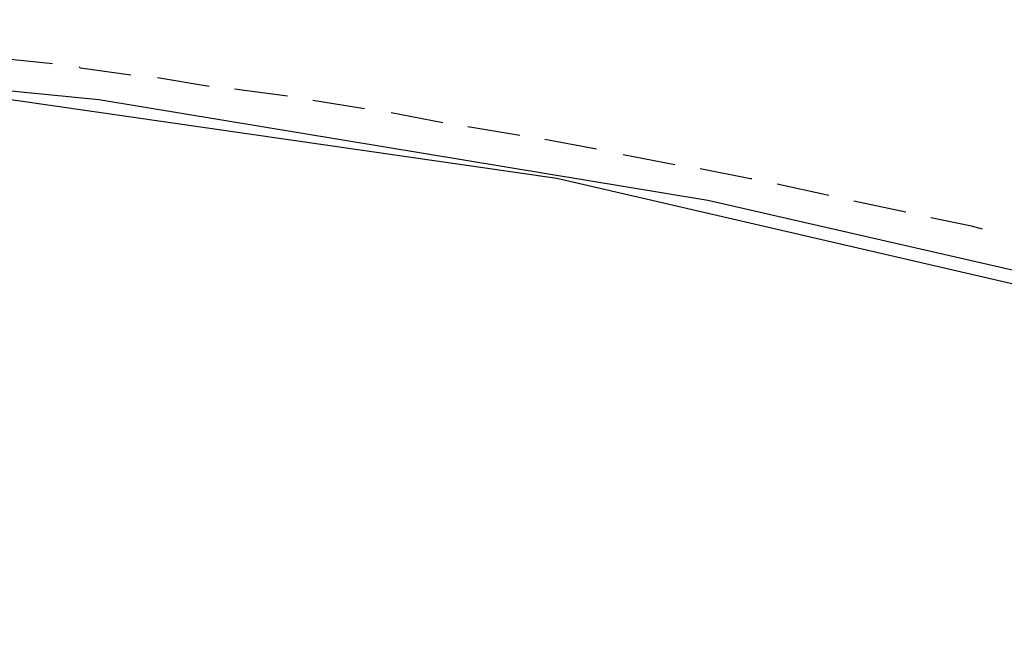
# Model space of a CAD drawing. Header units: feet. Extents: x -79 to 198, y -22 to 181.
# Tile 792 of 982: x 103 to 112, y 154 to 160. Entities that reach past the tile are written whole.
import ezdxf

# ---------------------------------------------------------------- set-up
doc = ezdxf.new("R2010")
doc.units = ezdxf.units.FT
doc.layers.add('A-AREA-COMUN', color=252, linetype='CONTINUOUS')
doc.layers.add('A-LINEA', color=7, linetype='CONTINUOUS')

msp = doc.modelspace()

# ---------------------------------------------------------------- linework, layer by layer
at = {"layer": 'A-AREA-COMUN'}
for points in [[(124.512, 153.8133), (119.552, 155.5733), (114.928, 156.9422), (109.568, 158.1689), (103.76, 159.1289), (97.6, 159.7333), (90.24, 159.8933), (85.2, 159.6622), (78.48, 158.8978), (72.832, 157.8489), (66.848, 156.3378), (60.88, 154.3822), (56, 152.4089), (50.16, 149.6178), (45.088, 146.7378), (40.08, 143.4133), (39.68, 143.3778), (38.592, 142.5778), (38.528, 142.1689), (37.728, 141.7778), (36.768, 141.7778), (2.592, 149.8489)], [(92.64, 126.5778), (92.64, 127.5733), (96.768, 144.9422), (90.56, 146.3822), (90.432, 147.5733), (90.72, 148.7289), (87.12, 149.6178), (87.12, 150.5778), (87.76, 153.1733), (87.36, 153.2089), (87.36, 153.9733), (83.648, 153.9733), (83.232, 159.3778), (88.608, 159.7689), (95.328, 159.7689), (101.84, 159.2889), (108.128, 158.3822), (115.968, 156.5689), (123.872, 153.9733)]]:
    msp.add_lwpolyline(points, dxfattribs=at)
at = {"layer": 'A-LINEA'}
for p, q in [((103.32, 159.4711), (102.8267, 159.5244)), ((104.8133, 159.2578), (104.32, 159.3378)), ((105.56, 159.1644), (105.0533, 159.2311)), ((106.2933, 159.0444), (105.8, 159.1244)), ((107.04, 158.9111), (106.5467, 159.0044)), ((107.7733, 158.7911), (107.28, 158.8711)), ((108.5067, 158.6578), (108.0133, 158.7511)), ((109.2533, 158.5111), (108.76, 158.6044)), ((110.72, 158.2178), (110.2267, 158.3244)), ((111.4533, 158.0578), (110.96, 158.1644))]:
    msp.add_line(p, q, dxfattribs=at)
for points in [[(104.0667, 159.3644), (103.5867, 159.4311), (103.5733, 159.4444)], [(109.9867, 158.3778), (109.9733, 158.3778), (109.4933, 158.4711)], [(112.1867, 157.8978), (112.08, 157.9244), (111.6933, 158.0044)]]:
    msp.add_lwpolyline(points, dxfattribs=at)

doc.saveas('drawing.dxf')
